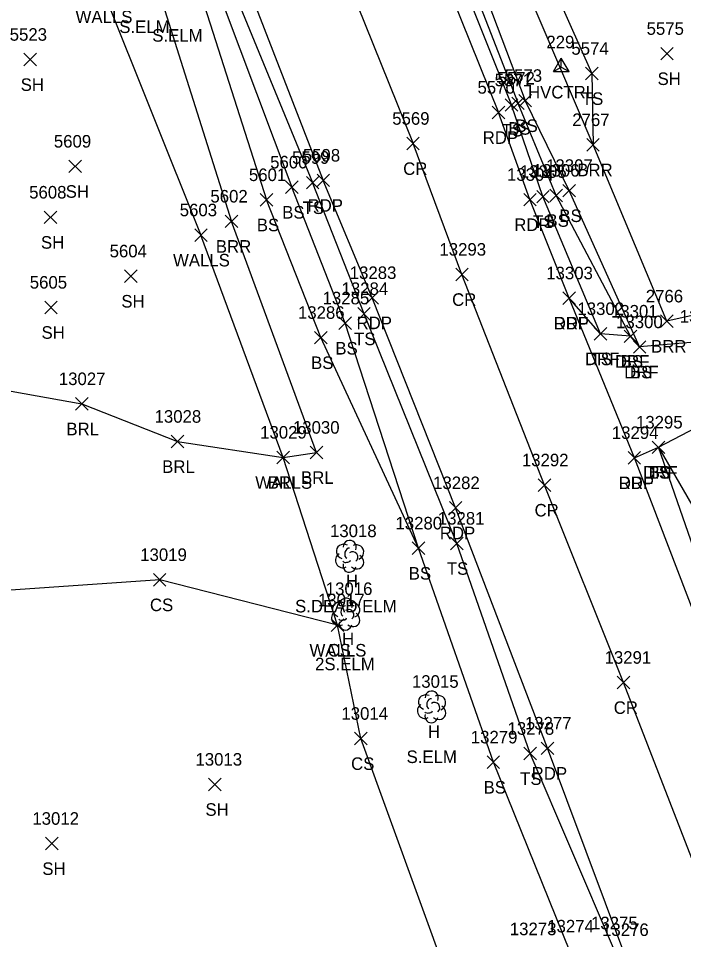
# Model space of a CAD drawing. Extents: x 1439173 to 1457902, y 641926 to 659889.
# Drawn here: x 1447203.2 to 1447309.2, y 650806 to 650952.9 of the extents above; entities that cross this region are included whole.
import ezdxf

# ---------------------------------------------------------------- set-up
doc = ezdxf.new("R2010")
doc.units = 0
for name, color, linetype in [('C_A', 7, 'Continuous'), ('C_I', 7, 'Continuous'), ('CPSM', 7, 'Continuous'), ('L_A', 7, 'Continuous'), ('L_C', 7, 'Continuous'), ('L_I', 7, 'Continuous'), ('L_TIC', 7, 'Continuous'), ('LABL', 7, 'Continuous'), ('LELB', 7, 'Continuous'), ('LTD', 7, 'Continuous'), ('LWS', 7, 'Continuous'), ('P_A', 7, 'Continuous'), ('P_I', 7, 'Continuous'), ('P_TIC', 7, 'Continuous'), ('PET', 7, 'Continuous'), ('PRC', 7, 'Continuous'), ('R_A', 7, 'Continuous'), ('R_I', 7, 'Continuous'), ('R_TIC', 7, 'Continuous'), ('RDF', 7, 'Continuous')]:
    doc.layers.add(name, color=color, linetype=linetype)

msp = doc.modelspace()

# ---------------------------------------------------------------- linework, layer by layer
at = {"layer": 'CPSM'}
for p, q in [((1447288.46, 650944.39), (1447289.71, 650946.55)), ((1447290.96, 650944.39), (1447289.71, 650946.55)), ((1447289.71, 650945.11), (1447289.71, 650946.55)), ((1447288.46, 650944.39), (1447289.71, 650945.11)), ((1447289.71, 650945.11), (1447289.71, 650945.11)), ((1447289.71, 650945.11), (1447290.96, 650944.39)), ((1447288.46, 650944.39), (1447290.96, 650944.39))]:
    msp.add_line(p, q, dxfattribs=at)
at = {"layer": 'L_TIC'}
for points in [[(1447305.58, 650946.25), (1447307.58, 650948.25)], [(1447307.58, 650946.25), (1447305.58, 650948.25)], [(1447204.03, 650945.31), (1447206.03, 650947.31)], [(1447206.03, 650945.31), (1447204.03, 650947.31)], [(1447293.59, 650943.08), (1447295.59, 650945.08)], [(1447295.59, 650943.08), (1447293.59, 650945.08)], [(1447281.82, 650938.33), (1447283.82, 650940.33)], [(1447283.82, 650938.33), (1447281.82, 650940.33)], [(1447282.97, 650938.76), (1447284.97, 650940.76)], [(1447284.97, 650938.76), (1447282.97, 650940.76)], [(1447280.79, 650938.06), (1447282.79, 650940.06)], [(1447282.79, 650938.06), (1447280.79, 650940.06)], [(1447293.78, 650931.71), (1447295.78, 650933.71)], [(1447295.78, 650931.71), (1447293.78, 650933.71)], [(1447211.21, 650928.28), (1447213.21, 650930.28)], [(1447213.21, 650928.28), (1447211.21, 650930.28)], [(1447245.77, 650924.96), (1447247.77, 650926.96)], [(1447247.77, 650924.96), (1447245.77, 650926.96)], [(1447249.07, 650925.69), (1447251.07, 650927.69)], [(1447251.07, 650925.69), (1447249.07, 650927.69)], [(1447287.91, 650923.65), (1447289.91, 650925.65)], [(1447289.91, 650923.65), (1447287.91, 650925.65)], [(1447289.97, 650924.41), (1447291.97, 650926.41)], [(1447291.97, 650924.41), (1447289.97, 650926.41)], [(1447241.73, 650922.94), (1447243.73, 650924.94)], [(1447243.73, 650922.94), (1447241.73, 650924.94)], [(1447285.8, 650923.46), (1447287.8, 650925.46)], [(1447287.8, 650923.46), (1447285.8, 650925.46)], [(1447207.26, 650920.16), (1447209.26, 650922.16)], [(1447209.26, 650920.16), (1447207.26, 650922.16)], [(1447236.15, 650919.52), (1447238.15, 650921.52)], [(1447238.15, 650919.52), (1447236.15, 650921.52)], [(1447231.27, 650917.33), (1447233.27, 650919.33)], [(1447233.27, 650917.33), (1447231.27, 650919.33)], [(1447220.08, 650910.78), (1447222.08, 650912.78)], [(1447222.08, 650910.78), (1447220.08, 650912.78)], [(1447207.35, 650905.8), (1447209.35, 650907.8)], [(1447209.35, 650905.8), (1447207.35, 650907.8)], [(1447257.27, 650904.78), (1447259.27, 650906.78)], [(1447259.27, 650904.78), (1447257.27, 650906.78)], [(1447254.25, 650903.29), (1447256.25, 650905.29)], [(1447256.25, 650903.29), (1447254.25, 650905.29)], [(1447305.56, 650903.6), (1447307.56, 650905.6)], [(1447307.56, 650903.6), (1447305.56, 650905.6)], [(1447294.96, 650901.59), (1447296.96, 650903.59)], [(1447296.96, 650901.59), (1447294.96, 650903.59)], [(1447250.38, 650900.98), (1447252.38, 650902.98)], [(1447252.38, 650900.98), (1447250.38, 650902.98)], [(1447299.74, 650901.19), (1447301.74, 650903.19)], [(1447301.74, 650901.19), (1447299.74, 650903.19)], [(1447301.21, 650899.49), (1447303.21, 650901.49)], [(1447303.21, 650899.49), (1447301.21, 650901.49)], [(1447212.27, 650890.42), (1447214.27, 650892.42)], [(1447214.27, 650890.42), (1447212.27, 650892.42)], [(1447227.54, 650884.42), (1447229.54, 650886.42)], [(1447229.54, 650884.42), (1447227.54, 650886.42)], [(1447249.68, 650882.67), (1447251.68, 650884.67)], [(1447251.68, 650882.67), (1447249.68, 650884.67)], [(1447304.22, 650883.5), (1447306.22, 650885.5)], [(1447306.22, 650883.5), (1447304.22, 650885.5)], [(1447304.22, 650883.5), (1447306.22, 650885.5)], [(1447306.22, 650883.5), (1447304.22, 650885.5)], [(1447244.38, 650881.89), (1447246.38, 650883.89)], [(1447246.38, 650881.89), (1447244.38, 650883.89)], [(1447244.38, 650881.89), (1447246.38, 650883.89)], [(1447246.38, 650881.89), (1447244.38, 650883.89)], [(1447272.06, 650868.18), (1447274.06, 650870.18)], [(1447274.06, 650868.18), (1447272.06, 650870.18)], [(1447265.96, 650867.41), (1447267.96, 650869.41)], [(1447267.96, 650867.41), (1447265.96, 650869.41)], [(1447265.96, 650867.41), (1447267.96, 650869.41)], [(1447267.96, 650867.41), (1447265.96, 650869.41)], [(1447224.69, 650862.38), (1447226.69, 650864.38)], [(1447226.69, 650862.38), (1447224.69, 650864.38)], [(1447253.02, 650855.15), (1447255.02, 650857.15)], [(1447255.02, 650855.15), (1447253.02, 650857.15)], [(1447253.02, 650855.15), (1447255.02, 650857.15)], [(1447255.02, 650855.15), (1447253.02, 650857.15)], [(1447256.76, 650837.07), (1447258.76, 650839.07)], [(1447258.76, 650837.07), (1447256.76, 650839.07)], [(1447283.74, 650834.68), (1447285.74, 650836.68)], [(1447285.74, 650834.68), (1447283.74, 650836.68)], [(1447277.89, 650833.3), (1447279.89, 650835.3)], [(1447279.89, 650833.3), (1447277.89, 650835.3)], [(1447233.49, 650829.76), (1447235.49, 650831.76)], [(1447235.49, 650829.76), (1447233.49, 650831.76)], [(1447207.49, 650820.33), (1447209.49, 650822.33)], [(1447209.49, 650820.33), (1447207.49, 650822.33)]]:
    msp.add_lwpolyline(points, dxfattribs=at)
at = {"layer": 'LABL'}
for points in [[(1447326.95, 650996.63), (1447328.77, 650967.1), (1447323.03, 650938.16), (1447315.1, 650906.54), (1447306.56, 650904.6), (1447294.78, 650932.71), (1447280.87, 650965.33), (1447266.87, 650998.32), (1447247.59, 651048.06), (1447231.66, 651090.31), (1447222.71, 651112.31)], [(1447203.89, 651014.64), (1447210.76, 650990.38), (1447224.23, 650961.41), (1447237.15, 650920.52)], [(1447250.68, 650883.67), (1447237.15, 650920.52)], [(1447157.74, 650891.74), (1447194.83, 650894.75), (1447213.27, 650891.42), (1447228.54, 650885.42), (1447245.38, 650882.89), (1447250.68, 650883.67)]]:
    msp.add_lwpolyline(points, dxfattribs=at)
at = {"layer": 'LELB'}
for points in [[(1447253.47, 651049.19), (1447262.76, 651023.19), (1447275.06, 650987.86), (1447294.59, 650944.08)], [(1447239.14, 651044.72), (1447248.62, 651019.48), (1447263.95, 650983.61), (1447281.79, 650939.06)], [(1447241.05, 651045), (1447251.73, 651020.49), (1447265.29, 650984.35), (1447282.82, 650939.33)], [(1447242.32, 651045.64), (1447252.79, 651020.37), (1447267.01, 650984.62), (1447283.97, 650939.76)], [(1447207.54, 651030), (1447232.84, 650963.03), (1447246.77, 650925.96)], [(1447208.79, 651030.7), (1447222.96, 650994.67), (1447234.81, 650963.78), (1447250.07, 650926.69)], [(1447205.32, 651029.23), (1447218.36, 650993.37), (1447230.7, 650961.53), (1447242.73, 650923.94)], [(1447294.59, 650944.08), (1447294.78, 650932.71)], [(1447286.8, 650924.46), (1447281.79, 650939.06)], [(1447288.91, 650924.65), (1447282.82, 650939.33)], [(1447290.97, 650925.41), (1447283.97, 650939.76)], [(1447255.25, 650904.29), (1447246.77, 650925.96)], [(1447258.27, 650905.78), (1447250.07, 650926.69)], [(1447295.96, 650902.59), (1447286.8, 650924.46)], [(1447300.74, 650902.19), (1447288.91, 650924.65)], [(1447302.21, 650900.49), (1447290.97, 650925.41)], [(1447251.38, 650901.98), (1447242.73, 650923.94)], [(1447483.09, 650328.7), (1447468.16, 650366.57), (1447451.24, 650410.05), (1447436.96, 650447.45), (1447417.93, 650496.29), (1447403.47, 650533.52), (1447384.7, 650582.58), (1447368.37, 650623.33), (1447350, 650669.32), (1447337.24, 650705.16), (1447322.58, 650740.56), (1447316.95, 650753.42), (1447298.05, 650804.67), (1447284.74, 650835.68), (1447273.06, 650869.18), (1447258.27, 650905.78)], [(1447571.48, 650089.35), (1447543.23, 650157.06), (1447525.88, 650205.43), (1447512.98, 650242.23), (1447494, 650287.33), (1447479.44, 650328.05), (1447463.02, 650363.87), (1447448.53, 650409.18), (1447433.9, 650446.13), (1447414.28, 650494.66), (1447400.06, 650532.32), (1447379.5, 650582.12), (1447364.35, 650622.06), (1447346.64, 650667.82), (1447331.93, 650703.62), (1447316.98, 650738.43), (1447312.39, 650753.19), (1447291.07, 650804.17), (1447278.89, 650834.3), (1447266.96, 650868.41), (1447255.25, 650904.29)], [(1447266.96, 650868.41), (1447251.38, 650901.98)], [(1447523.46, 650325.06), (1447503.16, 650377.6), (1447486.42, 650421.61), (1447471.83, 650459.81), (1447453.32, 650506.94), (1447437.79, 650546.31), (1447418.92, 650592.69), (1447401.89, 650635.06), (1447383.12, 650682.9), (1447367.94, 650720.08), (1447356.4, 650749.95), (1447349.96, 650767.46), (1447315.1, 650856.07), (1447305.22, 650884.5)], [(1447305.22, 650884.5), (1447324.32, 650851.51), (1447330.69, 650832.92), (1447334.07, 650825.07)], [(1447374.24, 650526.5), (1447368.24, 650548.41), (1447350.58, 650596.35), (1447338.53, 650634.28), (1447321.75, 650673.96), (1447309.88, 650710), (1447292.14, 650756.85), (1447271.72, 650799.6), (1447257.76, 650838.07), (1447254.02, 650856.15), (1447225.69, 650863.38), (1447195.75, 650861.28), (1447165.51, 650863.99)]]:
    msp.add_lwpolyline(points, dxfattribs=at)
at = {"layer": 'LTD'}
for p, q in [((1447255.95, 650867.18), (1447255.95, 650867.18)), ((1447255.95, 650867.18), (1447255.95, 650867.18)), ((1447255.33, 650857.96), (1447255.33, 650857.96)), ((1447255.33, 650857.96), (1447255.33, 650857.96)), ((1447269.01, 650843.17), (1447269.01, 650843.17)), ((1447269.01, 650843.17), (1447269.01, 650843.17))]:
    msp.add_line(p, q, dxfattribs=at)
for centre in [(1447255.99, 650868.61), (1447255.37, 650859.4), (1447269.06, 650844.6)]:
    msp.add_arc(centre, 1.05, 335.5272, 180.9563, dxfattribs=at)
for centre, major_axis, ratio, start_param, end_param in [((1447255.16, 650867.84), (1.21, -0.51), 0.895232, 1.570796, 4.712389), ((1447255.74, 650867.63), (-0.208, -0.792), 0.645439, 3.141593, 6.283185), ((1447256.99, 650867.76), (-1.14, -0.48), 0.949671, 1.570796, 4.712389), ((1447254.86, 650866.47), (0.58, -1.04), 0.959034, 3.141593, 6.283185), ((1447256.45, 650867.01), (-0.5, 0.667), 0.989748, 3.141593, 6.283185), ((1447256.95, 650866.34), (-1.09, 0.79), 0.841452, 1.570796, 4.712389), ((1447255.95, 650865.68), (0.26, 1.06), 0.942809, 1.570796, 4.712389), ((1447255.49, 650866.43), (-0.625, -0.083), 0.423636, 0, 3.141593), ((1447254.53, 650858.63), (1.21, -0.51), 0.895232, 1.570796, 4.712389), ((1447256.37, 650858.55), (-1.14, -0.48), 0.949671, 1.570796, 4.712389), ((1447254.24, 650857.26), (0.58, -1.04), 0.959034, 3.141593, 6.283185), ((1447255.12, 650858.42), (-0.208, -0.792), 0.645439, 3.141593, 6.283185), ((1447255.83, 650857.8), (-0.5, 0.667), 0.989748, 3.141593, 6.283185), ((1447256.33, 650857.13), (-1.09, 0.79), 0.841452, 1.570796, 4.712389), ((1447255.33, 650856.46), (0.26, 1.06), 0.942809, 1.570796, 4.712389), ((1447254.87, 650857.21), (-0.625, -0.083), 0.423636, 0, 3.141593), ((1447268.22, 650843.83), (1.21, -0.51), 0.895232, 1.570796, 4.712389), ((1447270.06, 650843.75), (-1.14, -0.48), 0.949671, 1.570796, 4.712389), ((1447267.93, 650842.46), (0.58, -1.04), 0.959034, 3.141593, 6.283185), ((1447268.81, 650843.63), (-0.208, -0.792), 0.645439, 3.141593, 6.283185), ((1447269.51, 650843), (-0.5, 0.667), 0.989748, 3.141593, 6.283185), ((1447270.01, 650842.33), (-1.09, 0.79), 0.841452, 1.570796, 4.712389), ((1447269.01, 650841.67), (0.26, 1.06), 0.942809, 1.570796, 4.712389), ((1447268.56, 650842.42), (-0.625, -0.083), 0.423636, 0, 3.141593)]:
    msp.add_ellipse(centre, major_axis=major_axis, ratio=ratio, start_param=start_param, end_param=end_param, dxfattribs=at)
at = {"layer": 'LWS'}
for points in [[(1447204.74, 650991.02), (1447216.73, 650957.12), (1447232.27, 650918.33)], [(1447245.38, 650882.89), (1447232.27, 650918.33)], [(1447254.02, 650856.15), (1447245.38, 650882.89)]]:
    msp.add_lwpolyline(points, dxfattribs=at)
at = {"layer": 'P_TIC'}
for points in [[(1447278.71, 650936.87), (1447280.71, 650938.87)], [(1447280.71, 650936.87), (1447278.71, 650938.87)], [(1447265.08, 650931.92), (1447267.08, 650933.92)], [(1447267.08, 650931.92), (1447265.08, 650933.92)], [(1447250.77, 650926.05), (1447252.77, 650928.05)], [(1447252.77, 650926.05), (1447250.77, 650928.05)], [(1447283.73, 650922.98), (1447285.73, 650924.98)], [(1447285.73, 650922.98), (1447283.73, 650924.98)], [(1447272.88, 650911.05), (1447274.88, 650913.05)], [(1447274.88, 650911.05), (1447272.88, 650913.05)], [(1447258.58, 650907.33), (1447260.58, 650909.33)], [(1447260.58, 650907.33), (1447258.58, 650909.33)], [(1447289.99, 650907.28), (1447291.99, 650909.28)], [(1447291.99, 650907.28), (1447289.99, 650909.28)], [(1447300.37, 650881.83), (1447302.37, 650883.83)], [(1447302.37, 650881.83), (1447300.37, 650883.83)], [(1447286.03, 650877.47), (1447288.03, 650879.47)], [(1447288.03, 650877.47), (1447286.03, 650879.47)], [(1447271.87, 650873.84), (1447273.87, 650875.84)], [(1447273.87, 650873.84), (1447271.87, 650875.84)], [(1447298.65, 650846), (1447300.65, 650848)], [(1447300.65, 650846), (1447298.65, 650848)], [(1447286.51, 650835.52), (1447288.51, 650837.52)], [(1447288.51, 650835.52), (1447286.51, 650837.52)]]:
    msp.add_lwpolyline(points, dxfattribs=at)
at = {"layer": 'PET'}
for points in [[(1447237.13, 651044.07), (1447247.51, 651018.68), (1447261.64, 650982.77), (1447279.71, 650937.87)], [(1447210.94, 651031.92), (1447224.97, 650995.21), (1447237.44, 650963.91), (1447251.77, 650927.05)], [(1447284.73, 650923.98), (1447279.71, 650937.87)], [(1447259.58, 650908.33), (1447251.77, 650927.05)], [(1447520.31, 650323.9), (1447499.97, 650376.7), (1447482.51, 650420.41), (1447467.99, 650458.29), (1447448.58, 650504.92), (1447433.29, 650545.23), (1447414.89, 650591.85), (1447398.57, 650634.02), (1447379.73, 650681.86), (1447365.12, 650718.61), (1447353.07, 650749.53), (1447346.58, 650766.55), (1447328.67, 650812.61), (1447313.74, 650850.66), (1447301.37, 650882.83), (1447290.99, 650908.28), (1447284.73, 650923.98)], [(1447485.96, 650331.56), (1447471.86, 650366.58), (1447454.3, 650411.3), (1447440.08, 650448.61), (1447420.75, 650497.05), (1447406.54, 650534.89), (1447387.33, 650583.32), (1447371.31, 650624.56), (1447352.53, 650671.24), (1447339.02, 650705.89), (1447324.86, 650741.35), (1447318.85, 650756.21), (1447299.87, 650803.6), (1447287.51, 650836.52), (1447272.87, 650874.84), (1447259.58, 650908.33)]]:
    msp.add_lwpolyline(points, dxfattribs=at)
at = {"layer": 'PRC'}
for points in [[(1447224.03, 651039.09), (1447234.89, 651011.83), (1447248.24, 650977.26), (1447266.08, 650932.92)], [(1447273.88, 650912.05), (1447266.08, 650932.92)], [(1447506.57, 650318.67), (1447486.08, 650370.95), (1447468.1, 650417.1), (1447454.12, 650453.23), (1447435.53, 650500.59), (1447420.28, 650539.94), (1447401.68, 650587.69), (1447385.07, 650629.52), (1447366.37, 650677.11), (1447352.53, 650712.18), (1447339.26, 650745.32), (1447333.11, 650761.39), (1447312.67, 650813.5), (1447299.65, 650847), (1447287.03, 650878.47), (1447273.88, 650912.05)]]:
    msp.add_lwpolyline(points, dxfattribs=at)
at = {"layer": 'R_TIC'}
for points in [[(1447289.99, 650907.28), (1447291.99, 650909.28)], [(1447291.99, 650907.28), (1447289.99, 650909.28)], [(1447294.96, 650901.59), (1447296.96, 650903.59)], [(1447296.96, 650901.59), (1447294.96, 650903.59)], [(1447299.74, 650901.19), (1447301.74, 650903.19)], [(1447301.74, 650901.19), (1447299.74, 650903.19)], [(1447301.21, 650899.49), (1447303.21, 650901.49)], [(1447303.21, 650899.49), (1447301.21, 650901.49)], [(1447304.22, 650883.5), (1447306.22, 650885.5)], [(1447306.22, 650883.5), (1447304.22, 650885.5)], [(1447300.37, 650881.83), (1447302.37, 650883.83)], [(1447302.37, 650881.83), (1447300.37, 650883.83)]]:
    msp.add_lwpolyline(points, dxfattribs=at)
at = {"layer": 'RDF'}
msp.add_lwpolyline([(1447301.37, 650882.83), (1447305.22, 650884.5), (1447317.35, 650890.87), (1447329.65, 650897.72), (1447324.47, 650906.22), (1447312.21, 650901.38), (1447302.21, 650900.49), (1447300.74, 650902.19), (1447295.96, 650902.59), (1447290.99, 650908.28)], dxfattribs=at)

# ---------------------------------------------------------------- texts
at = {"layer": 'C_A'}
msp.add_text('HVCTRL', height=2, dxfattribs=at).set_placement((1447284.41, 650940.11))
at = {"layer": 'C_I'}
msp.add_text('229', height=2, dxfattribs=at).set_placement((1447287.34, 650948.11))
at = {"layer": 'L_A'}
for s, p in [('WALLS', (1447212.27, 650952.12)), ('SH', (1447203.52, 650941.31)), ('SH', (1447305.07, 650942.25)), ('TS', (1447293, 650939.08)), ('TS', (1447280.2, 650934.06)), ('BS', (1447281.26, 650934.33)), ('BS', (1447282.41, 650934.76)), ('BRR', (1447292.27, 650927.71)), ('SH', (1447210.7, 650924.28)), ('BS', (1447245.22, 650920.96)), ('TS', (1447248.48, 650921.69)), ('TS', (1447285.21, 650919.46)), ('BS', (1447287.35, 650919.65)), ('BS', (1447289.41, 650920.41)), ('BS', (1447241.17, 650918.94)), ('SH', (1447206.75, 650916.16)), ('BRR', (1447234.64, 650915.52)), ('WALLS', (1447227.81, 650913.33)), ('SH', (1447219.57, 650906.78)), ('SH', (1447206.84, 650901.8)), ('TS', (1447256.68, 650900.78)), ('BS', (1447253.69, 650899.29)), ('BRR', (1447304.04, 650899.6)), ('TS', (1447294.37, 650897.59)), ('BS', (1447299.18, 650897.19)), ('BS', (1447249.82, 650896.98)), ('BS', (1447300.65, 650895.49)), ('BRL', (1447210.81, 650886.42)), ('BRL', (1447226.08, 650880.42)), ('TS', (1447303.63, 650879.5)), ('BS', (1447303.66, 650879.5)), ('BRL', (1447248.22, 650878.67)), ('WALLS', (1447240.92, 650877.89)), ('BRL', (1447242.92, 650877.89)), ('BS', (1447265.4, 650863.41)), ('BS', (1447265.4, 650863.41)), ('TS', (1447271.47, 650864.18)), ('H', (1447255.38, 650862.18)), ('CS', (1447224.13, 650858.38)), ('H', (1447254.76, 650852.96)), ('WALLS', (1447249.57, 650851.15)), ('CS', (1447252.46, 650851.15)), ('H', (1447268.45, 650838.17)), ('CS', (1447256.2, 650833.07)), ('TS', (1447283.15, 650830.68)), ('BS', (1447277.33, 650829.3)), ('SH', (1447232.98, 650825.76)), ('SH', (1447206.97, 650816.33))]:
    msp.add_text(s, height=2, dxfattribs=at).set_placement(p)
at = {"layer": 'L_C'}
for s, p in [('S.ELM', (1447219.24, 650950.54)), ('S.ELM', (1447224.5, 650949.16)), ('S.DEAD ELM', (1447247.27, 650858.18)), ('2S.ELM', (1447250.46, 650848.96)), ('S.ELM', (1447265.05, 650834.17))]:
    msp.add_text(s, height=2, dxfattribs=at).set_placement(p)
at = {"layer": 'L_I'}
for s, p in [('5575', (1447303.32, 650950.25)), ('5523', (1447201.77, 650949.31)), ('5574', (1447291.33, 650947.08)), ('5573', (1447280.71, 650942.76)), ('5571', (1447279.09, 650942.06)), ('5572', (1447279.56, 650942.33)), ('2767', (1447291.47, 650935.71)), ('5609', (1447208.81, 650932.28)), ('5599', (1447246.8, 650929.69)), ('5600', (1447243.3, 650928.96)), ('13307', (1447287.3, 650928.41)), ('5601', (1447239.91, 650926.94)), ('13305', (1447283.13, 650927.46)), ('13306', (1447285.19, 650927.65)), ('5608', (1447204.87, 650924.16)), ('5602', (1447233.77, 650923.52)), ('5603', (1447228.88, 650921.33)), ('5604', (1447217.7, 650914.78)), ('5605', (1447204.97, 650909.8)), ('13284', (1447254.68, 650908.78)), ('13285', (1447251.66, 650907.29)), ('2766', (1447303.19, 650907.6)), ('13286', (1447247.73, 650904.98)), ('13302', (1447292.29, 650905.59)), ('13301', (1447297.64, 650905.19)), ('13300', (1447298.46, 650903.49)), ('13027', (1447209.6, 650894.42)), ('13028', (1447224.87, 650888.42)), ('13295', (1447301.63, 650887.5)), ('13295', (1447301.63, 650887.5)), ('13029', (1447241.7, 650885.89)), ('13029', (1447241.7, 650885.89)), ('13030', (1447246.93, 650886.67)), ('13281', (1447270.04, 650872.18)), ('13280', (1447263.28, 650871.41)), ('13280', (1447263.28, 650871.41)), ('13018', (1447252.84, 650870.18)), ('13019', (1447222.58, 650866.38)), ('13016', (1447252.17, 650860.96)), ('13017', (1447250.92, 650859.15)), ('13017', (1447250.92, 650859.15)), ('13015', (1447265.91, 650846.17)), ('13014', (1447254.66, 650841.07)), ('13278', (1447281.15, 650838.68)), ('13279', (1447275.29, 650837.3)), ('13013', (1447231.39, 650833.76)), ('13012', (1447205.38, 650824.33)), ('13275', (1447294.46, 650807.67)), ('13273', (1447281.51, 650806.73)), ('13273', (1447281.51, 650806.73)), ('13274', (1447287.48, 650807.17))]:
    msp.add_text(s, height=2, dxfattribs=at).set_placement(p)
at = {"layer": 'P_A'}
for s, p in [('RDP', (1447277.19, 650932.87)), ('CR', (1447264.51, 650927.92)), ('RDP', (1447249.26, 650922.05)), ('RDP', (1447282.22, 650918.98)), ('CR', (1447272.31, 650907.05)), ('RDP', (1447257.07, 650903.33)), ('RDP', (1447288.48, 650903.28)), ('RDP', (1447298.86, 650877.83)), ('CR', (1447285.46, 650873.47)), ('RDP', (1447270.35, 650869.84)), ('CR', (1447298.08, 650842)), ('RDP', (1447285, 650831.52))]:
    msp.add_text(s, height=2, dxfattribs=at).set_placement(p)
at = {"layer": 'P_I'}
for s, p in [('5570', (1447276.36, 650940.87)), ('5569', (1447262.76, 650935.92)), ('5598', (1447248.51, 650930.05)), ('13304', (1447281.06, 650926.98)), ('13293', (1447270.29, 650915.05)), ('13283', (1447255.99, 650911.33)), ('13303', (1447287.32, 650911.28)), ('13294', (1447297.78, 650885.83)), ('13292', (1447283.44, 650881.47)), ('13282', (1447269.28, 650877.84)), ('13291', (1447296.62, 650850)), ('13277', (1447283.92, 650839.52)), ('13276', (1447296.22, 650806.6))]:
    msp.add_text(s, height=2, dxfattribs=at).set_placement(p)
at = {"layer": 'R_A'}
for p in [(1447288.53, 650903.28), (1447293.5, 650897.59), (1447298.28, 650897.19), (1447299.75, 650895.49), (1447302.76, 650879.5), (1447298.9, 650877.83)]:
    msp.add_text('DRF', height=2, dxfattribs=at).set_placement(p)
at = {"layer": 'R_I'}
for s, p in [('13303', (1447287.32, 650911.28)), ('13302', (1447292.29, 650905.59)), ('13301', (1447297.64, 650905.19)), ('13299', (1447308.61, 650904.38)), ('13300', (1447298.46, 650903.49)), ('13295', (1447301.63, 650887.5)), ('13294', (1447297.78, 650885.83))]:
    msp.add_text(s, height=2, dxfattribs=at).set_placement(p)

doc.saveas('drawing.dxf')
